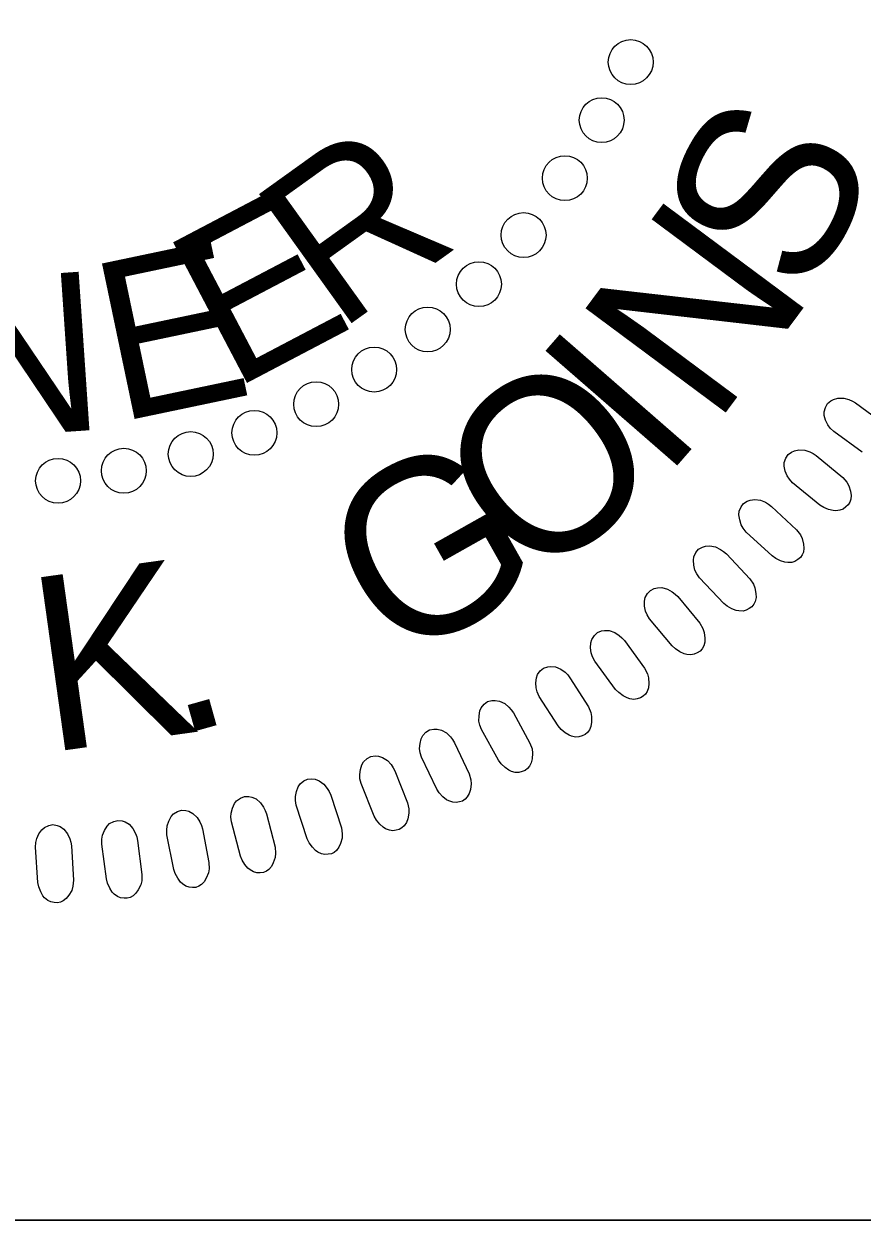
# Model space of a CAD drawing. Extents: x 18938 to 19565, y 6931 to 7973.
# Drawn here: x 19373.65 to 19377.54, y 7644.11 to 7649.66 of the extents above; entities that cross this region are included whole.
import ezdxf

# ---------------------------------------------------------------- set-up
doc = ezdxf.new("R2010")
doc.units = 0
for name, color, linetype in [('Old_Level_10', 7, 'Continuous'), ('Prop Pavement Schedule Description CELL', 7, 'Continuous'), ('Typical Hinge Slope Interstate CELL', 7, 'Continuous'), ('Typical Pavement Slope Information CELL', 7, 'Continuous')]:
    doc.layers.add(name, color=color, linetype=linetype)

# ---------------------------------------------------------------- blocks, each defined once
blk = doc.blocks.new('Gregory K. Goins')
at = {"layer": 'Old_Level_10'}
blk.add_lwpolyline([(-20.037, 27.461), (-21.058, 28.194), (-21.182, 28.312), (-21.268, 28.431), (-21.345, 28.597), (-21.392, 28.77), (-21.399, 28.895), (-21.355, 29.058), (-21.283, 29.19), (-21.163, 29.287), (-21.061, 29.343), (-20.906, 29.388), (-20.698, 29.385), (-20.513, 29.333), (-20.391, 29.281), (-20.277, 29.217), (-19.286, 28.495)], dxfattribs=at)
for points in [[(-21.682, 27.336), (-20.737, 26.554), (-20.592, 26.386), (-20.517, 26.257), (-20.458, 26.062), (-20.436, 25.917), (-20.446, 25.779), (-20.482, 25.674), (-20.539, 25.574), (-20.625, 25.502), (-20.725, 25.428), (-20.837, 25.386), (-20.981, 25.369), (-21.081, 25.373), (-21.239, 25.417), (-21.415, 25.485), (-21.552, 25.57), (-22.525, 26.365), (-22.641, 26.491), (-22.72, 26.615), (-22.786, 26.785), (-22.822, 26.96), (-22.821, 27.086), (-22.768, 27.246), (-22.687, 27.373), (-22.561, 27.463), (-22.456, 27.511), (-22.299, 27.546), (-22.092, 27.53), (-21.91, 27.468), (-21.792, 27.408)], [(-23.277, 25.525), (-22.383, 24.685), (-22.248, 24.508), (-22.182, 24.374), (-22.135, 24.176), (-22.122, 24.03), (-22.141, 23.894), (-22.183, 23.791), (-22.246, 23.695), (-22.337, 23.627), (-22.441, 23.561), (-22.555, 23.525), (-22.7, 23.517), (-22.799, 23.528), (-22.955, 23.582), (-23.126, 23.661), (-23.258, 23.754), (-24.179, 24.609), (-24.287, 24.741), (-24.358, 24.87), (-24.413, 25.044), (-24.438, 25.221), (-24.429, 25.347), (-24.366, 25.503), (-24.277, 25.625), (-24.146, 25.706), (-24.038, 25.748), (-23.878, 25.773), (-23.673, 25.744), (-23.496, 25.67), (-23.381, 25.603)], [(-24.889, 23.832), (-24.049, 22.937), (-23.926, 22.751), (-23.869, 22.613), (-23.834, 22.413), (-23.83, 22.267), (-23.858, 22.132), (-23.906, 22.031), (-23.975, 21.94), (-24.07, 21.878), (-24.178, 21.818), (-24.295, 21.789), (-24.44, 21.791), (-24.538, 21.808), (-24.689, 21.871), (-24.856, 21.961), (-24.981, 22.062), (-25.847, 22.973), (-25.946, 23.112), (-26.009, 23.245), (-26.053, 23.422), (-26.067, 23.601), (-26.05, 23.726), (-25.977, 23.877), (-25.881, 23.993), (-25.745, 24.066), (-25.635, 24.102), (-25.474, 24.116), (-25.271, 24.075), (-25.098, 23.99), (-24.988, 23.916)], [(-26.621, 22.302), (-25.839, 21.356), (-25.728, 21.164), (-25.68, 21.023), (-25.658, 20.821), (-25.663, 20.674), (-25.699, 20.541), (-25.754, 20.444), (-25.828, 20.357), (-25.926, 20.302), (-26.038, 20.248), (-26.157, 20.227), (-26.301, 20.238), (-26.398, 20.26), (-26.545, 20.333), (-26.706, 20.434), (-26.825, 20.542), (-27.631, 21.506), (-27.721, 21.651), (-27.776, 21.787), (-27.808, 21.967), (-27.811, 22.146), (-27.787, 22.27), (-27.704, 22.416), (-27.602, 22.527), (-27.461, 22.591), (-27.348, 22.619), (-27.187, 22.623), (-26.987, 22.569), (-26.82, 22.473), (-26.715, 22.392)], [(-28.527, 20.736), (-27.807, 19.744), (-27.709, 19.544), (-27.668, 19.401), (-27.659, 19.198), (-27.674, 19.052), (-27.717, 18.921), (-27.779, 18.827), (-27.858, 18.746), (-27.96, 18.696), (-28.075, 18.65), (-28.194, 18.636), (-28.338, 18.656), (-28.433, 18.685), (-28.576, 18.767), (-28.729, 18.877), (-28.841, 18.992), (-29.586, 20.005), (-29.667, 20.156), (-29.712, 20.295), (-29.734, 20.477), (-29.725, 20.656), (-29.693, 20.777), (-29.602, 20.918), (-29.492, 21.022), (-29.347, 21.077), (-29.234, 21.099), (-29.072, 21.093), (-28.876, 21.026), (-28.715, 20.92), (-28.616, 20.833)], [(-30.472, 19.408), (-29.815, 18.372), (-29.729, 18.167), (-29.698, 18.021), (-29.702, 17.818), (-29.725, 17.673), (-29.777, 17.545), (-29.843, 17.455), (-29.928, 17.378), (-30.033, 17.336), (-30.15, 17.297), (-30.271, 17.291), (-30.412, 17.319), (-30.506, 17.355), (-30.643, 17.445), (-30.79, 17.565), (-30.894, 17.687), (-31.573, 18.744), (-31.645, 18.9), (-31.682, 19.042), (-31.691, 19.224), (-31.672, 19.402), (-31.632, 19.522), (-31.532, 19.657), (-31.416, 19.754), (-31.268, 19.8), (-31.153, 19.814), (-30.993, 19.798), (-30.801, 19.718), (-30.648, 19.603), (-30.554, 19.509)], [(-32.49, 18.152), (-31.9, 17.077), (-31.827, 16.867), (-31.805, 16.719), (-31.822, 16.516), (-31.854, 16.373), (-31.914, 16.249), (-31.987, 16.164), (-32.076, 16.093), (-32.183, 16.056), (-32.302, 16.025), (-32.423, 16.027), (-32.562, 16.064), (-32.653, 16.105), (-32.785, 16.204), (-32.924, 16.333), (-33.02, 16.461), (-33.631, 17.559), (-33.693, 17.719), (-33.721, 17.863), (-33.719, 18.045), (-33.689, 18.222), (-33.642, 18.339), (-33.533, 18.467), (-33.411, 18.557), (-33.261, 18.593), (-33.145, 18.6), (-32.986, 18.574), (-32.8, 18.483), (-32.654, 18.358), (-32.566, 18.258)], [(-34.592, 17.088), (-34.07, 15.978), (-34.011, 15.764), (-33.998, 15.616), (-34.027, 15.414), (-34.069, 15.274), (-34.137, 15.154), (-34.214, 15.073), (-34.308, 15.007), (-34.417, 14.978), (-34.538, 14.954), (-34.658, 14.963), (-34.795, 15.009), (-34.884, 15.056), (-35.008, 15.162), (-35.139, 15.3), (-35.227, 15.434), (-35.768, 16.569), (-35.82, 16.731), (-35.839, 16.877), (-35.825, 17.059), (-35.783, 17.233), (-35.729, 17.347), (-35.613, 17.468), (-35.486, 17.55), (-35.334, 17.577), (-35.218, 17.576), (-35.061, 17.541), (-34.88, 17.438), (-34.742, 17.304), (-34.661, 17.199)], [(-36.72, 16.081), (-36.269, 14.94), (-36.223, 14.723), (-36.22, 14.574), (-36.262, 14.375), (-36.312, 14.237), (-36.387, 14.122), (-36.469, 14.046), (-36.567, 13.986), (-36.678, 13.964), (-36.8, 13.948), (-36.92, 13.964), (-37.053, 14.019), (-37.139, 14.071), (-37.256, 14.186), (-37.377, 14.33), (-37.457, 14.47), (-37.926, 15.636), (-37.968, 15.802), (-37.977, 15.949), (-37.953, 16.13), (-37.9, 16.301), (-37.839, 16.411), (-37.716, 16.525), (-37.583, 16.598), (-37.43, 16.616), (-37.313, 16.607), (-37.159, 16.562), (-36.986, 16.448), (-36.856, 16.306), (-36.782, 16.197)], [(-39.012, 15.222), (-38.634, 14.056), (-38.602, 13.836), (-38.608, 13.687), (-38.662, 13.49), (-38.721, 13.356), (-38.803, 13.246), (-38.89, 13.176), (-38.991, 13.122), (-39.103, 13.107), (-39.226, 13.098), (-39.344, 13.122), (-39.474, 13.185), (-39.556, 13.243), (-39.666, 13.364), (-39.779, 13.517), (-39.849, 13.661), (-40.244, 14.854), (-40.275, 15.022), (-40.275, 15.169), (-40.24, 15.348), (-40.176, 15.515), (-40.108, 15.622), (-39.977, 15.727), (-39.841, 15.792), (-39.687, 15.8), (-39.572, 15.785), (-39.42, 15.73), (-39.255, 15.605), (-39.135, 15.455), (-39.066, 15.342)], [(-41.304, 14.551), (-40.999, 13.362), (-40.981, 13.141), (-40.997, 12.993), (-41.063, 12.8), (-41.13, 12.67), (-41.219, 12.565), (-41.31, 12.5), (-41.415, 12.454), (-41.528, 12.445), (-41.651, 12.444), (-41.767, 12.475), (-41.894, 12.547), (-41.971, 12.609), (-42.074, 12.737), (-42.176, 12.896), (-42.237, 13.045), (-42.557, 14.26), (-42.577, 14.43), (-42.568, 14.577), (-42.521, 14.754), (-42.447, 14.916), (-42.373, 15.018), (-42.236, 15.115), (-42.095, 15.172), (-41.941, 15.17), (-41.827, 15.147), (-41.679, 15.083), (-41.522, 14.948), (-41.411, 14.791), (-41.35, 14.673)], [(-43.59, 14.013), (-43.361, 12.808), (-43.356, 12.586), (-43.381, 12.439), (-43.459, 12.251), (-43.535, 12.125), (-43.63, 12.025), (-43.725, 11.967), (-43.832, 11.927), (-43.945, 11.926), (-44.068, 11.932), (-44.183, 11.971), (-44.304, 12.05), (-44.378, 12.117), (-44.472, 12.251), (-44.564, 12.416), (-44.616, 12.569), (-44.859, 13.802), (-44.868, 13.972), (-44.85, 14.119), (-44.792, 14.291), (-44.709, 14.45), (-44.627, 14.547), (-44.485, 14.634), (-44.341, 14.682), (-44.187, 14.67), (-44.075, 14.641), (-43.931, 14.567), (-43.782, 14.423), (-43.682, 14.259), (-43.629, 14.138)], [(-48.27, 13.409), (-48.194, 12.184), (-48.217, 11.963), (-48.26, 11.82), (-48.362, 11.644), (-48.452, 11.528), (-48.559, 11.442), (-48.661, 11.396), (-48.772, 11.369), (-48.884, 11.382), (-49.006, 11.404), (-49.114, 11.457), (-49.225, 11.551), (-49.29, 11.626), (-49.366, 11.772), (-49.437, 11.947), (-49.469, 12.105), (-49.556, 13.358), (-49.544, 13.529), (-49.507, 13.671), (-49.427, 13.836), (-49.325, 13.982), (-49.232, 14.068), (-49.08, 14.138), (-48.932, 14.167), (-48.78, 14.136), (-48.673, 14.093), (-48.539, 14.002), (-48.41, 13.84), (-48.331, 13.664), (-48.293, 13.537)], [(-45.905, 13.603), (-45.752, 12.385), (-45.761, 12.163), (-45.795, 12.018), (-45.885, 11.835), (-45.968, 11.715), (-46.07, 11.621), (-46.168, 11.569), (-46.278, 11.535), (-46.391, 11.541), (-46.513, 11.556), (-46.624, 11.602), (-46.741, 11.688), (-46.81, 11.759), (-46.896, 11.9), (-46.978, 12.07), (-47.02, 12.226), (-47.184, 13.471), (-47.183, 13.642), (-47.156, 13.787), (-47.087, 13.956), (-46.994, 14.108), (-46.907, 14.2), (-46.759, 14.279), (-46.612, 14.317), (-46.459, 14.296), (-46.349, 14.26), (-46.211, 14.177), (-46.072, 14.024), (-45.982, 13.854), (-45.936, 13.729)]]:
    blk.add_lwpolyline(points, close=True, dxfattribs=at)
for centre in [(-28.304, 41.38), (-29.34, 39.309), (-30.654, 37.238), (-32.128, 35.206), (-33.721, 33.454), (-35.55, 31.838), (-37.462, 30.405), (-39.533, 29.17), (-41.739, 28.148), (-44.009, 27.392), (-46.398, 26.795), (-48.747, 26.437)]:
    blk.add_circle(centre, 0.801, dxfattribs=at)
for s, height, rotation, p in [('S', 6.236, 62.8725, (-21.932, 32.885)), ('R', 5.669, 35.6636, (-38.772, 31.701)), ('E', 5.669, 27.7238, (-42.553, 29.639)), ('N', 6.236, 53.3828, (-25.319, 28.324)), ('E', 5.669, 11.8442, (-46.623, 28.516)), ('N', 5.669, 3.9044, (-52.471, 27.91)), ('I', 6.236, 48.9552, (-27.148, 26.402)), ('O', 6.236, 38.8553, (-31.835, 22.583)), ('G', 6.236, 29.3657, (-36.785, 19.796)), ('K', 6.236, 7.9586, (-49.166, 16.726)), ('.', 6.236, 15.663, (-44.587, 17.294))]:
    blk.add_text(s, height=height, rotation=rotation, dxfattribs=at).set_placement(p)

msp = doc.modelspace()

# ---------------------------------------------------------------- linework, layer by layer
at = {"layer": 'Typical Hinge Slope Interstate CELL'}
msp.add_line((19353.1353, 7644.1089), (19380.142, 7644.1089), dxfattribs=at)
at = {"layer": 'Typical Pavement Slope Information CELL'}
msp.add_lwpolyline([(19366.642, 7659.1534), (19380.142, 7659.1534), (19380.142, 7644.1089), (19366.642, 7644.1089)], close=True, dxfattribs=at)

# ---------------------------------------------------------------- block references
at = {"layer": 'Prop Pavement Schedule Description CELL', "xscale": 0.13, "yscale": 0.13}
msp.add_blockref('Gregory K. Goins', (19380.142, 7644.1022), dxfattribs=at)

doc.saveas('drawing.dxf')
